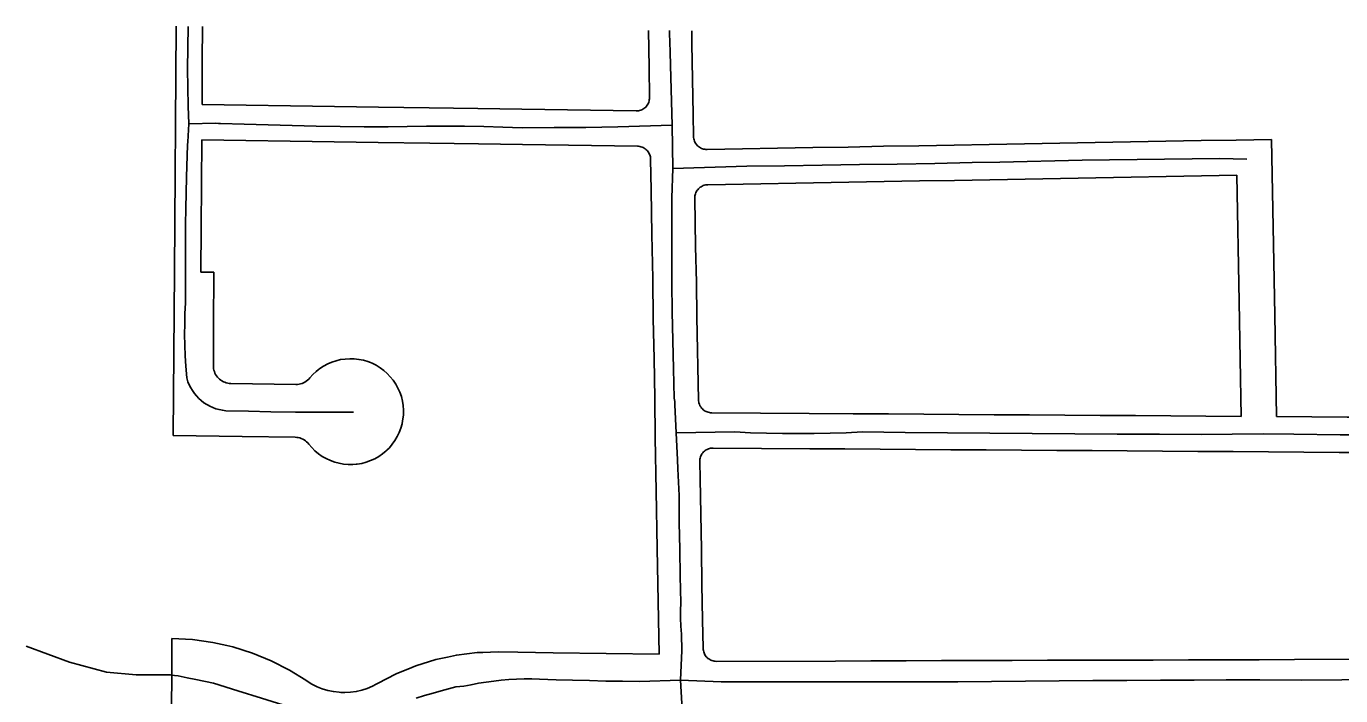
# Model space of a CAD drawing. Extents: x -25029 to 2274964, y -81170 to 687028.
# Drawn here: x 6842 to 8332, y -62544 to -61785 of the extents above; entities that cross this region are included whole.
import ezdxf

# ---------------------------------------------------------------- set-up
doc = ezdxf.new("R2010")
doc.units = 0
for name, color, linetype in [('81911BEA - RW_X_Fee_RW', 7, 'Continuous'), ('AP_X_Lights', 7, 'Continuous'), ('GE_X_CL_2000', 7, 'Continuous')]:
    doc.layers.add(name, color=color, linetype=linetype)

msp = doc.modelspace()

# ---------------------------------------------------------------- linework, layer by layer
at = {"layer": '81911BEA - RW_X_Fee_RW'}
for p, q in [((7012, -61784.5), (7010.2, -62062.7)), ((7010.2, -62062.7), (7008.8, -62248.5)), ((7040.3, -62063.2), (7055, -62063.4)), ((7074, -62189.5), (7147.9, -62190.5)), ((7007.4, -62478.6), (7007.2, -62518.6)), ((7007.2, -62518.6), (7007, -62558.6))]:
    msp.add_line(p, q, dxfattribs=at)
for points in [[(7042.1, -61784.8), (7041.8, -61823.5), (7041.5, -61873.1)], [(7547.4, -61789.1), (7548.2, -61831.1), (7548.7, -61865.3)], [(7598.7, -61909.5), (7598.2, -61884.5), (7597.5, -61844.5), (7596.7, -61804.5), (7596.5, -61789.5)], [(7533.5, -61880.5), (7404, -61878.6), (7354, -61877.8), (7299, -61877), (7241.5, -61876.1), (7191.5, -61875.4), (7041.5, -61873.1)], [(7533.5, -61880.5), (7534.8, -61880.5), (7536.2, -61880.4), (7537.5, -61880.1), (7538.8, -61879.7), (7540, -61879.2), (7541.2, -61878.5), (7542.3, -61877.8), (7543.4, -61877), (7544.4, -61876.1), (7545.3, -61875.1), (7546.1, -61874.1), (7546.8, -61872.9), (7547.4, -61871.8), (7547.9, -61870.5), (7548.3, -61869.2), (7548.5, -61867.9), (7548.7, -61866.6), (7548.7, -61865.3)], [(7040.3, -62063.2), (7040.6, -62013.2), (7040.9, -61963.2), (7041.3, -61913.1)], [(7535.2, -61920.6), (7404.7, -61918.6), (7354.7, -61917.8), (7299.7, -61917), (7241.2, -61916.1), (7191.2, -61915.4), (7041.3, -61913.1)], [(7549.9, -61935.3), (7549.9, -61934), (7549.7, -61932.7), (7549.4, -61931.5), (7549, -61930.3), (7548.5, -61929.1), (7547.9, -61928), (7547.2, -61926.9), (7546.4, -61925.9), (7545.5, -61924.9), (7544.6, -61924.1), (7543.6, -61923.3), (7542.5, -61922.6), (7541.4, -61922), (7540.2, -61921.5), (7539, -61921.1), (7537.7, -61920.7), (7536.4, -61920.6), (7535.2, -61920.6)], [(7598.7, -61909.5), (7598.7, -61910.8), (7598.9, -61912.1), (7599.2, -61913.4), (7599.7, -61914.6), (7600.2, -61915.8), (7600.8, -61917), (7601.5, -61918.1), (7602.3, -61919.1), (7603.2, -61920), (7604.2, -61920.9), (7605.3, -61921.7), (7606.4, -61922.4), (7607.6, -61922.9), (7608.8, -61923.4), (7610, -61923.8), (7611.3, -61924), (7612.6, -61924.2), (7613.9, -61924.2)], [(8253.6, -61912.8), (8213.8, -61913.5), (8173.9, -61914.2), (8133.9, -61914.9), (8093.9, -61915.6), (8053.9, -61916.3), (8013.9, -61917.1), (7973.9, -61917.8), (7933.9, -61918.5), (7893.9, -61919.2), (7853.9, -61919.9), (7813.9, -61920.6), (7773.9, -61921.4), (7733.9, -61922.1), (7613.9, -61924.2)], [(8259.6, -62227.1), (8257.4, -62112.1), (8256.6, -62072.1), (8255.9, -62032.1), (8255.1, -61992.1), (8254.4, -61952.7), (8253.6, -61912.8)], [(7552.3, -62071.3), (7552.3, -62070.5), (7551.4, -62020.5), (7550.5, -61970.5), (7549.9, -61935.3)], [(7614.7, -61964.2), (7613.4, -61964.3), (7612.1, -61964.4), (7610.8, -61964.8), (7609.6, -61965.2), (7608.4, -61965.7), (7607.2, -61966.4), (7606.1, -61967.1), (7605.1, -61967.9), (7604.2, -61968.8), (7603.3, -61969.8), (7602.5, -61970.8), (7601.8, -61972), (7601.3, -61973.1), (7600.8, -61974.4), (7600.4, -61975.6), (7600.1, -61976.9), (7600, -61978.2), (7600, -61979.5)], [(8214.4, -61953.5), (8174.4, -61954.2), (8134.4, -61954.9), (8094.5, -61955.6), (8054.5, -61956.3), (8014.5, -61957), (7974.5, -61957.8), (7934.5, -61958.5), (7894.5, -61959.2), (7854.6, -61959.9), (7814.6, -61960.6), (7774.6, -61961.4), (7614.7, -61964.2)], [(8219.5, -62226.8), (8217.1, -62096.9), (8214.4, -61953.5)], [(7600, -61979.5), (7601, -62034.5), (7601.8, -62074.5), (7602.5, -62114.5), (7604.3, -62208)], [(7055, -62063.4), (7054.6, -62123.6), (7054.3, -62169.3)], [(7557.4, -62376.6), (7556.3, -62311.6), (7555.3, -62251.3), (7554.6, -62206.3), (7553.8, -62161.3), (7553, -62116.3), (7552.3, -62071.3)], [(7054.3, -62169.3), (7054.4, -62171.1), (7054.6, -62172.8), (7055, -62174.5), (7055.5, -62176.1), (7056.1, -62177.8), (7056.9, -62179.3), (7057.8, -62180.8), (7058.9, -62182.2), (7060, -62183.5), (7061.3, -62184.6), (7062.7, -62185.7), (7064.1, -62186.7), (7065.7, -62187.5), (7067.3, -62188.2), (7068.9, -62188.7), (7070.6, -62189.1), (7072.3, -62189.4), (7074, -62189.5)], [(7162.5, -62258.3), (7165.8, -62262.2), (7169.5, -62265.9), (7173.5, -62269.2), (7177.8, -62272.2), (7182.3, -62274.7), (7187, -62276.9), (7191.9, -62278.7), (7196.9, -62280), (7202, -62280.9), (7207.2, -62281.4), (7212.4, -62281.4), (7216.3, -62281.1), (7217.5, -62281), (7222.7, -62280.1), (7227.7, -62278.8), (7232.6, -62277), (7237.3, -62274.8), (7241.8, -62272.3), (7246.1, -62269.3), (7250.1, -62266), (7250.8, -62265.3), (7253.8, -62262.4), (7257.1, -62258.4), (7260.2, -62254.2), (7262.8, -62249.7), (7265, -62245.1), (7266.9, -62240.2), (7268.3, -62235.2), (7268.9, -62231.9), (7269.2, -62230.1), (7269.8, -62224.9), (7269.8, -62219.7), (7269.5, -62214.6), (7268.7, -62209.4), (7267.4, -62204.4), (7265.7, -62199.5), (7263.6, -62194.8), (7261.2, -62190.4), (7258.2, -62185.9), (7254.9, -62181.9), (7251.4, -62178.1), (7247.4, -62174.7), (7243.3, -62171.6), (7238.8, -62168.9), (7234.2, -62166.6), (7232.4, -62165.9), (7229.3, -62164.7), (7224.4, -62163.2), (7219.3, -62162.2), (7214.1, -62161.6), (7208.9, -62161.5), (7203.8, -62161.8), (7198.6, -62162.5), (7193.6, -62163.7), (7188.6, -62165.3), (7183.9, -62167.4), (7179.3, -62169.8), (7174.9, -62172.7), (7173.3, -62173.9), (7170.9, -62175.9), (7167.1, -62179.4), (7163.6, -62183.3)], [(7147.9, -62190.5), (7149.7, -62190.5), (7151.4, -62190.3), (7153.2, -62189.9), (7154.9, -62189.4), (7156.6, -62188.7), (7158.1, -62187.9), (7159.7, -62186.9), (7161.1, -62185.8), (7162.4, -62184.6), (7163.6, -62183.3)], [(7604.3, -62208), (7604.3, -62209.3), (7604.5, -62210.6), (7604.8, -62211.9), (7605.2, -62213.1), (7605.7, -62214.3), (7606.3, -62215.4), (7607.1, -62216.5), (7607.8, -62217.5), (7608.7, -62218.4), (7609.7, -62219.3), (7610.7, -62220.1), (7611.8, -62220.8), (7612.9, -62221.4), (7614.1, -62221.8), (7615.3, -62222.2), (7616.6, -62222.6), (7617.9, -62222.7), (7619.2, -62222.8)], [(7619.2, -62222.8), (7729.5, -62223.5), (7779.5, -62223.8), (7819.5, -62224.1), (7859.5, -62224.4), (7899.5, -62224.7), (7939.5, -62224.9), (7979.5, -62225.2), (8019.5, -62225.5), (8059.5, -62225.7), (8099.5, -62226), (8139.5, -62226.3), (8179.5, -62226.6), (8219.5, -62226.8)], [(8259.6, -62227.1), (8299.6, -62227.4), (8339.6, -62227.7), (8379.6, -62227.9), (8419.6, -62228.2), (8455, -62228.4)], [(7008.8, -62248.5), (7087, -62249.7), (7147, -62250.5)], [(7162.5, -62258.3), (7161.3, -62256.9), (7160, -62255.7), (7158.7, -62254.5), (7157.2, -62253.5), (7155.6, -62252.6), (7154, -62251.9), (7152.3, -62251.3), (7150.5, -62250.9), (7148.8, -62250.6), (7147, -62250.5)], [(7620.7, -62262.8), (7619.4, -62262.8), (7618, -62263), (7616.7, -62263.3), (7615.5, -62263.7), (7614.2, -62264.2), (7613.1, -62264.8), (7611.9, -62265.5), (7610.9, -62266.3), (7609.9, -62267.2), (7609, -62268.2), (7608.2, -62269.3), (7607.5, -62270.4), (7606.9, -62271.6), (7606.4, -62272.8), (7606, -62274.1), (7605.8, -62275.4), (7605.6, -62276.7), (7605.6, -62278.1)], [(7620.7, -62262.8), (7730.3, -62263.5), (7770.3, -62263.8), (7810.3, -62264.1), (7850.3, -62264.3), (7890.3, -62264.6), (7930.3, -62264.9), (7970.3, -62265.1), (8010.3, -62265.4), (8050.3, -62265.7), (8090.3, -62266), (8130.3, -62266.2), (8170.3, -62266.5), (8210.3, -62266.8), (8250.3, -62267), (8290.3, -62267.3), (8330.3, -62267.6), (8370.3, -62267.9), (8410.3, -62268.1), (8455.3, -62268.4)], [(7605.6, -62278.1), (7606, -62297.7), (7606.7, -62337.7), (7607.5, -62377.6)], [(7559.6, -62496.6), (7558.9, -62456.6), (7558.2, -62416.6), (7557.4, -62376.6)], [(7609.5, -62489.8), (7608.9, -62457.6), (7608.2, -62417.6), (7607.5, -62377.6)], [(7160.5, -62526.9), (7159.1, -62526.1), (7140.7, -62514.6), (7119.7, -62503.9), (7098.5, -62495.2), (7076.4, -62488.2), (7069.6, -62486.7), (7053.7, -62483.1), (7030.7, -62479.9), (7007.4, -62478.6)], [(7377.3, -62493.9), (7359.6, -62494.5), (7353.4, -62494.7), (7329.8, -62497.5), (7319.6, -62499.7), (7306.4, -62502.5), (7283.7, -62509.6), (7279.4, -62511.4), (7261.6, -62518.7), (7240.5, -62529.8)], [(7559.6, -62496.6), (7439.6, -62494.9), (7399.6, -62494.3), (7377.3, -62493.9)], [(7609.5, -62489.8), (7609.6, -62491.1), (7609.8, -62492.4), (7610.1, -62493.7), (7610.5, -62494.9), (7611, -62496.1), (7611.6, -62497.2), (7612.3, -62498.3), (7613.1, -62499.3), (7614, -62500.3), (7614.9, -62501.2), (7616, -62501.9), (7617.1, -62502.6), (7618.2, -62503.2), (7619.4, -62503.7), (7620.7, -62504.1), (7621.9, -62504.4), (7623.2, -62504.5), (7624.5, -62504.6)], [(7624.5, -62504.6), (7759.7, -62504.2), (7799.7, -62504), (7839.7, -62503.9), (7879.7, -62503.8), (7919.7, -62503.7), (7959.7, -62503.5), (7999.7, -62503.4), (8039.7, -62503.3), (8079.7, -62503.2), (8119.7, -62503.1), (8159.7, -62502.9), (8199.7, -62502.8), (8239.7, -62502.7), (8279.7, -62502.6), (8413.5, -62502.1)], [(7160.5, -62526.9), (7166, -62530.3), (7171.8, -62533.3), (7177.8, -62535.7), (7184, -62537.6), (7190.4, -62538.9), (7196.8, -62539.7), (7198.9, -62539.8), (7203.3, -62540), (7209.8, -62539.6), (7216.2, -62538.8), (7222.6, -62537.3), (7228.8, -62535.3), (7234.8, -62532.8), (7239, -62530.6), (7240.5, -62529.8)]]:
    msp.add_lwpolyline(points, dxfattribs=at)
at = {"layer": 'AP_X_Lights'}
msp.add_line((7574.3, -61896.8), (7575, -61945.9), dxfattribs=at)
at = {"layer": 'GE_X_CL_2000'}
for points in [[(7025.9, -61784.6), (7025, -61832.7), (7025.9, -61875.2), (7026.6, -61895.3)], [(7571.3, -61789.3), (7571.4, -61792.5), (7572, -61813.3), (7572.5, -61829), (7574.3, -61896.8)], [(7026.6, -61895.3), (7025.5, -61915.4), (7024.9, -61918.8), (7023.9, -61955.4), (7023.5, -61973.3), (7023.1, -61991.3), (7022.9, -62009.2), (7022.7, -62027.1), (7022.6, -62045), (7022.6, -62062.9), (7022.6, -62080.8), (7022.7, -62098.4), (7022.1, -62110), (7021.8, -62122), (7021.7, -62134), (7021.9, -62146), (7022.3, -62158), (7023, -62169.9), (7024.1, -62183.1), (7025.5, -62187.5), (7026.9, -62191), (7028.7, -62194.4), (7030.6, -62197.6), (7032.8, -62200.7), (7035.2, -62203.7), (7037.8, -62206.4), (7040.6, -62208.9), (7043.7, -62211.3), (7046.9, -62213.3), (7048.4, -62214.2)], [(7026.6, -61895.3), (7057, -61894.5), (7060.1, -61894.7), (7062.6, -61894.6), (7089.4, -61895.5), (7116.6, -61896.3), (7143.7, -61897), (7170.8, -61897.6), (7198, -61898), (7225.1, -61898.4), (7252.3, -61898.6), (7274.1, -61898.2), (7295.8, -61897.9), (7317.4, -61897.8), (7339.1, -61897.9), (7360.8, -61898.3), (7382.4, -61898.8), (7404.3, -61899.6), (7440.5, -61899.4), (7458.6, -61899.3), (7476.7, -61899.1), (7494.8, -61898.9), (7512.9, -61898.7), (7574.3, -61896.8)], [(7575, -61945.9), (7659.2, -61943.1), (7701.8, -61942.6), (7744.4, -61942.1), (7786.9, -61941.4), (7829.5, -61940.7), (7872, -61940), (7914.5, -61939.1), (7945.7, -61938.7), (7976.9, -61937.8), (8008, -61937.1), (8039.2, -61936.5), (8070.3, -61935.9), (8101.4, -61935.4), (8132.6, -61935), (8163.7, -61934.7), (8194.9, -61934.5), (8225.7, -61935.1)], [(7575, -61945.9), (7574.2, -61979.1), (7573.9, -62011), (7573.9, -62043.4), (7574.1, -62075.8), (7574.4, -62108.2), (7575, -62140.6), (7575.8, -62173), (7576.8, -62206.1), (7577.3, -62210), (7577.4, -62213.7), (7578.9, -62245.6)], [(7048.4, -62214.2), (7050.2, -62215.2), (7053.6, -62216.7), (7057.2, -62218.1), (7060.8, -62219.1), (7064.6, -62219.9), (7068.5, -62220.4), (7094.3, -62221.1), (7119.6, -62221.5), (7147.5, -62221.9), (7213.3, -62221.9)], [(7578.9, -62245.6), (7645.3, -62244.4), (7663.3, -62245.3), (7681.3, -62245.9), (7699.4, -62246.2), (7717.4, -62246.3), (7735.4, -62246.2), (7753.5, -62245.9), (7771.5, -62245.3), (7790, -62244.4), (7838.4, -62245), (7886.4, -62245.5), (7934.5, -62245.9), (7982.6, -62246.3), (8030.7, -62246.6), (8078.8, -62246.9), (8126.9, -62247.1), (8174.9, -62247.3), (8209.2, -62247), (8244.9, -62246.7), (8279.2, -62247.1), (8331.6, -62247.8), (8380.1, -62247.8)], [(7578.9, -62245.6), (7580.5, -62276.2), (7580.8, -62286.2), (7582.2, -62316.4), (7582.5, -62347), (7582.9, -62377.6), (7583.5, -62408.1), (7584.1, -62438.4), (7584, -62446.9), (7584, -62455.8), (7584.3, -62464.7), (7584.9, -62473.6), (7585.2, -62492.2), (7584, -62526)], [(6842.3, -62487.2), (6891.1, -62505.4), (6933.1, -62516.8), (6967, -62520), (6979.5, -62519.8), (6992, -62519.7), (7005.8, -62519.9), (7010.2, -62520.5), (7014.6, -62521.1), (7024.5, -62523.2), (7034.5, -62525.3), (7054.3, -62529.5), (7081.9, -62538.1), (7108.8, -62546.5), (7132.9, -62554), (7150.9, -62560.1), (7172.1, -62567.3), (7176.2, -62571), (7181.8, -62579.1), (7188.2, -62593.2)], [(7284.2, -62546.3), (7293.8, -62543.3), (7303.4, -62540.6), (7312.7, -62538.2), (7320.8, -62535.8), (7329.2, -62533.5), (7338.1, -62532.9), (7346.4, -62531.1), (7355, -62529.5), (7363.5, -62528.1), (7372.1, -62526.9), (7380.7, -62526), (7389.4, -62525.3), (7398, -62524.9), (7406.7, -62524.6), (7415.4, -62524.6), (7423.9, -62524.9), (7442.8, -62525.5), (7461.6, -62526), (7480.5, -62526.4), (7499.3, -62526.9), (7518.2, -62527.2), (7537.5, -62527.6), (7584, -62526)], [(7584, -62526), (7629.8, -62527.7), (7667.9, -62527.7), (7706.2, -62527.7), (7744.6, -62527.7), (7783, -62527.7), (7821.3, -62527.8), (7859.7, -62527.8), (7898.1, -62527.8), (7936.5, -62527.3), (7974.8, -62526.9), (8013.1, -62526.6), (8051.3, -62526.4), (8089.6, -62526.2), (8127.9, -62526.1), (8166.1, -62526.1), (8202.3, -62525.6), (8240.5, -62525.6), (8287.4, -62525.8), (8333.5, -62525.4), (8382.9, -62525.2), (8423.3, -62524.7), (8456.6, -62524.2)], [(7584, -62526), (7586.7, -62578.7), (7587.3, -62592.6), (7587.5, -62603.1), (7587.7, -62613.5), (7588.6, -62673.1), (7589.5, -62732.7), (7590.5, -62792.3)]]:
    msp.add_lwpolyline(points, dxfattribs=at)

doc.saveas('drawing.dxf')
